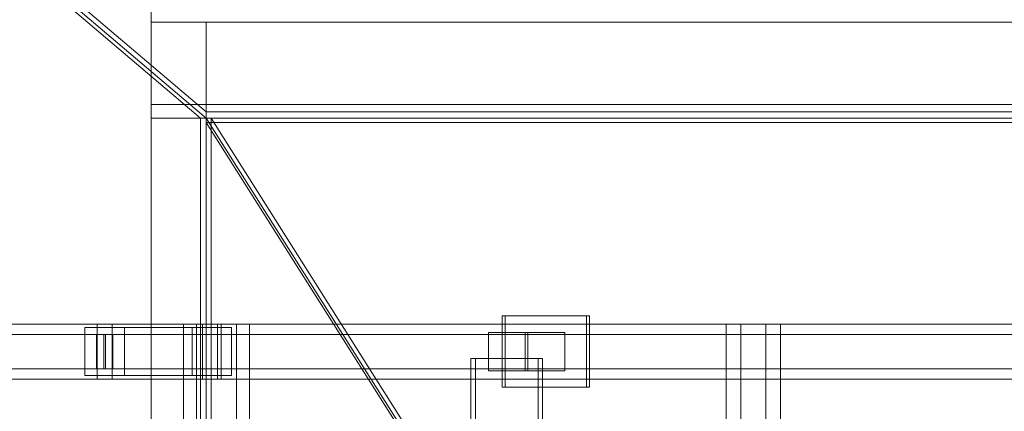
# Model space of a CAD drawing. Header units: millimetres. Extents: x -2233 to 61924, y -68080 to 6847.
# Tile 406 of 656: x 2538 to 3256, y -17613 to -17328. Entities that reach past the tile are written whole.
import ezdxf

# ---------------------------------------------------------------- set-up
doc = ezdxf.new("R2010")
doc.units = ezdxf.units.MM
for name, color, linetype, lineweight in [('superior_C01', 7, 'Continuous', 0), ('superior_tolva', 7, 'Continuous', 0), ('superior_tolva-C01', 7, 'Continuous', 0)]:
    doc.layers.add(name, color=color, linetype=linetype, lineweight=lineweight)

msp = doc.modelspace()

# ---------------------------------------------------------------- linework, layer by layer
at = {"layer": 'superior_C01'}
for p, q in [((2951.669, -17544), (2890.039, -17544)), ((2890.039, -17544), (2890.039, -17596)), ((2892.196, -17544), (2890.039, -17544)), ((2892.196, -17596), (2892.196, -17544)), ((2892.196, -17544), (2953.826, -17544)), ((2951.669, -17596), (2951.669, -17544)), ((2951.669, -17544), (2953.826, -17544)), ((2953.826, -17544), (2953.826, -17596)), ((2594.793, -17550), (1439.231, -17550)), ((1450.016, -17550), (2605.578, -17550)), ((2674.184, -17550), (1484.651, -17550)), ((1493.03, -17550), (2682.563, -17550)), ((2614.63, -17552.5), (2585.741, -17552.5)), ((2585.741, -17552.5), (2585.741, -17587.5)), ((2663.929, -17552.5), (2585.741, -17552.5)), ((2594.793, -17550), (2594.793, -17590)), ((2605.578, -17550), (2594.793, -17550)), ((3750.355, -17550), (2594.793, -17550)), ((2605.578, -17590), (2605.578, -17550)), ((2605.578, -17550), (3761.139, -17550)), ((2614.63, -17587.5), (2614.63, -17552.5)), ((2614.63, -17552.5), (2692.818, -17552.5)), ((2696.285, -17550), (2657.766, -17550)), ((2657.766, -17550), (2657.766, -18450)), ((2667.203, -17550), (2657.766, -17550)), ((2663.929, -17587.5), (2663.929, -17552.5)), ((2663.929, -17552.5), (2692.818, -17552.5)), ((2667.203, -18450), (2667.203, -17550)), ((2667.203, -17550), (2705.722, -17550)), ((2671.634, -17550), (2685.114, -17550)), ((2671.634, -17590), (2671.634, -17550)), ((3827.195, -17550), (2671.634, -17550)), ((2674.184, -17550), (2674.184, -17590)), ((2682.563, -17550), (2674.184, -17550)), ((2682.563, -17590), (2682.563, -17550)), ((2685.114, -17550), (2685.114, -17590)), ((2685.114, -17550), (3840.676, -17550)), ((2692.818, -17552.5), (2692.818, -17587.5)), ((2696.285, -18450), (2696.285, -17550)), ((2696.285, -17550), (2705.722, -17550)), ((2705.722, -17550), (2705.722, -18450)), ((3082.268, -17550), (3053.379, -17550)), ((3053.379, -17550), (3053.379, -18450)), ((3064.163, -17550), (3053.379, -17550)), ((3064.163, -18450), (3064.163, -17550)), ((3064.163, -17550), (3093.052, -17550)), ((3082.268, -18450), (3082.268, -17550)), ((3082.268, -17550), (3093.052, -17550)), ((3093.052, -17550), (3093.052, -18450)), ((2594.223, -17557.5), (1482.878, -17557.5)), ((1494.804, -17557.5), (2606.148, -17557.5)), ((2594.223, -17557.5), (2594.223, -17582.5)), ((2606.148, -17557.5), (2594.223, -17557.5)), ((2599.647, -17557.5), (2600.723, -17557.5)), ((2599.647, -17582.5), (2599.647, -17557.5)), ((3833.398, -17557.5), (2599.647, -17557.5)), ((2600.723, -17557.5), (2600.723, -17582.5)), ((2600.723, -17557.5), (3834.474, -17557.5)), ((2606.148, -17582.5), (2606.148, -17557.5)), ((2908.906, -17556), (2880.017, -17556)), ((2880.017, -17556), (2880.017, -17584)), ((2906.949, -17556), (2880.017, -17556)), ((2906.949, -17584), (2906.949, -17556)), ((2906.949, -17556), (2935.838, -17556)), ((2908.906, -17584), (2908.906, -17556)), ((2908.906, -17556), (2935.838, -17556)), ((2935.838, -17556), (2935.838, -17584)), ((2916.225, -17575), (2867.306, -17575)), ((2867.306, -17575), (2867.306, -18425)), ((2870.541, -17575), (2867.306, -17575)), ((2870.541, -18425), (2870.541, -17575)), ((2870.541, -17575), (2919.46, -17575)), ((2916.225, -18425), (2916.225, -17575)), ((2916.225, -17575), (2919.46, -17575)), ((2919.46, -17575), (2919.46, -18425)), ((1482.878, -17582.5), (2594.223, -17582.5)), ((1494.804, -17582.5), (2606.148, -17582.5)), ((2594.223, -17582.5), (2606.148, -17582.5)), ((2600.723, -17582.5), (2599.647, -17582.5)), ((2599.647, -17582.5), (3833.398, -17582.5)), ((2600.723, -17582.5), (3834.474, -17582.5)), ((1439.231, -17590), (2594.793, -17590)), ((1450.016, -17590), (2605.578, -17590)), ((1484.651, -17590), (2674.184, -17590)), ((1493.03, -17590), (2682.563, -17590)), ((2585.741, -17587.5), (2614.63, -17587.5)), ((2663.929, -17587.5), (2585.741, -17587.5)), ((2594.793, -17590), (2605.578, -17590)), ((2594.793, -17590), (3750.355, -17590)), ((2605.578, -17590), (3761.139, -17590)), ((2692.818, -17587.5), (2614.63, -17587.5)), ((2692.818, -17587.5), (2663.929, -17587.5)), ((2685.114, -17590), (2671.634, -17590)), ((2671.634, -17590), (3827.195, -17590)), ((2674.184, -17590), (2682.563, -17590)), ((2685.114, -17590), (3840.676, -17590)), ((2880.017, -17584), (2908.906, -17584)), ((2880.017, -17584), (2906.949, -17584)), ((2935.838, -17584), (2906.949, -17584)), ((2935.838, -17584), (2908.906, -17584)), ((2890.039, -17596), (2951.669, -17596)), ((2890.039, -17596), (2892.196, -17596)), ((2953.826, -17596), (2892.196, -17596)), ((2953.826, -17596), (2951.669, -17596))]:
    msp.add_line(p, q, dxfattribs=at)
at = {"layer": 'superior_tolva'}
for p, q in [((2670.065, -17400), (1345.065, -16275)), ((1349.2, -16270.364), (2674.2, -17395.364)), ((1349.2, -16275), (2674.2, -17400)), ((2634.2, -17390), (2634.2, -17320)), ((2634.2, -17330), (2634.2, -17320)), ((4614.2, -17330), (2634.2, -17330)), ((2634.2, -17390), (2634.2, -17330)), ((2634.2, -17400), (2634.2, -17330)), ((2634.2, -17330), (3514.2, -17330)), ((2634.2, -18670), (2634.2, -17330)), ((2634.2, -17330), (2674.2, -17330)), ((2674.2, -17330), (2674.2, -18670)), ((4614.2, -17390), (2634.2, -17390)), ((2674.2, -17395.364), (3474.2, -17395.364)), ((2674.2, -17395.364), (2674.2, -17400)), ((3514.2, -17400), (2634.2, -17400)), ((2670.065, -18600), (2670.065, -17400)), ((2674.2, -17400), (2670.065, -17400)), ((2674.2, -17400), (2674.2, -18600)), ((3474.2, -17400), (2674.2, -17400))]:
    msp.add_line(p, q, dxfattribs=at)
at = {"layer": 'superior_tolva-C01'}
for p, q in [((2911.751, -17775), (2674.2, -17400)), ((2674.2, -17400), (3474.2, -17400)), ((2674.2, -17400), (2674.2, -17403.113)), ((2674.2, -18600), (2674.2, -17400)), ((2677.867, -17400), (2674.2, -17400)), ((3474.2, -17403.113), (2674.2, -17403.113)), ((2674.2, -17403.113), (2911.751, -17778.113)), ((2677.867, -17400), (2677.867, -18600)), ((2915.418, -17775), (2677.867, -17400))]:
    msp.add_line(p, q, dxfattribs=at)

doc.saveas('drawing.dxf')
